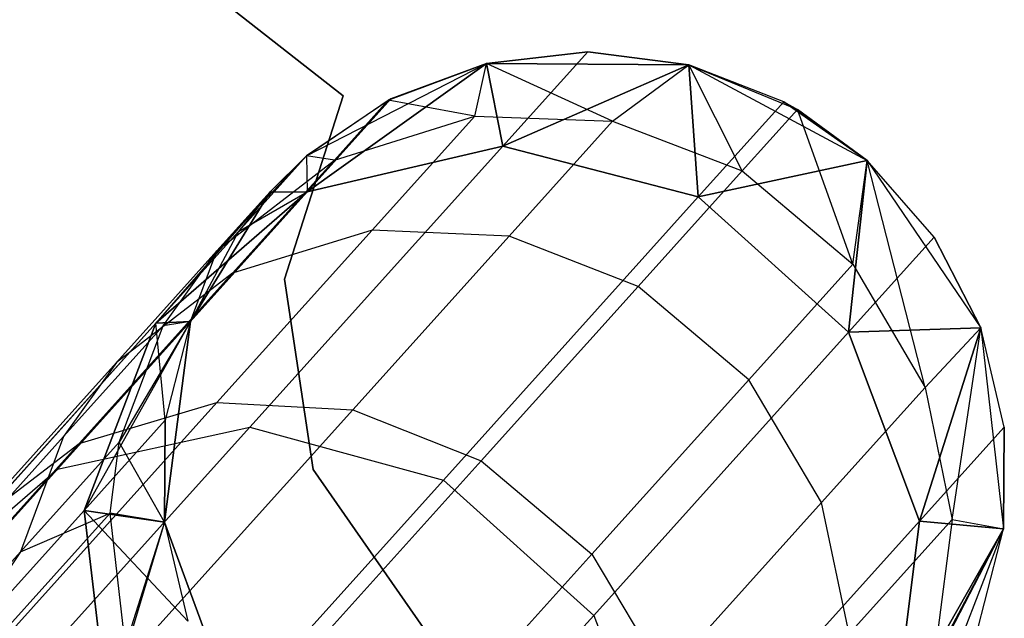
# Model space of a CAD drawing. Extents: x 0.3 to 7.1, y -3.38 to 3.38.
# Tile 392 of 394: x 5.77 to 6, y 2.42 to 2.56. Entities that reach past the tile are written whole.
import ezdxf

# ---------------------------------------------------------------- set-up
doc = ezdxf.new("R2010")
doc.units = 0
doc.header["$LTSCALE"] = 2.54
doc.layers.get('0').update_dxf_attribs({"linetype": 'CONTINUOUS'})

# ---------------------------------------------------------------- blocks, each defined once
blk = doc.blocks.new('SINGLES_B_BB_STL')
at = {"color": 0}
for p, q in [((5.84737, 2.54201, 1.7), (5.64998, 2.69667, 1.7)), ((5.64998, 2.69667, 1.9), (5.84737, 2.54201, 1.9)), ((5.64998, 2.69667, 1.9), (5.84737, 2.54201, 1.9)), ((5.84737, 2.54201, 1.7), (5.64998, 2.69667, 1.7)), ((5.90523, 2.55237, 16.96885), (5.88128, 2.54966, 39.09119)), ((5.90523, 2.55237, 16.96885), (5.88128, 2.54966, 39.09119)), ((5.90523, 2.55237, 16.96885), (5.88128, 2.54966, 16.96885)), ((5.90523, 2.55237, 16.96885), (5.88128, 2.54966, 16.96885)), ((5.90523, 2.55237, 11.29242), (5.88128, 2.54966, 11.29242)), ((5.88128, 2.54966, 1.7), (5.90523, 2.55237, 11.29242)), ((5.90523, 2.55237, 11.29242), (5.88128, 2.54966, 11.29242)), ((5.88128, 2.54966, 1.7), (5.90523, 2.55237, 11.29242)), ((5.90523, 2.55237, 16.96885), (5.88515, 2.53006, 16.54461)), ((5.90523, 2.55237, 16.96885), (5.88515, 2.53006, 16.54461)), ((5.88515, 2.53006, 11.71666), (5.90523, 2.55237, 11.29242)), ((5.88515, 2.53006, 11.71666), (5.90523, 2.55237, 11.29242)), ((5.92914, 2.54928, 16.96885), (5.90523, 2.55237, 16.96885)), ((5.92914, 2.54928, 16.96885), (5.90523, 2.55237, 16.96885)), ((5.92914, 2.54928, 11.29242), (5.90523, 2.55237, 11.29242)), ((5.90523, 2.55237, 11.29242), (5.92914, 2.54928, 1.7)), ((5.90523, 2.55237, 11.29242), (5.92914, 2.54928, 1.7)), ((5.92914, 2.54928, 11.29242), (5.90523, 2.55237, 11.29242)), ((5.83872, 2.52776, 1.7), (5.88128, 2.54966, 1.7)), ((5.83872, 2.52776, 1.7), (5.88128, 2.54966, 1.7)), ((5.88128, 2.54966, 16.96885), (5.83885, 2.51928, 16.55016)), ((5.88128, 2.54966, 16.96885), (5.83885, 2.51928, 16.55016)), ((5.83885, 2.51928, 11.71111), (5.88128, 2.54966, 11.29242)), ((5.83885, 2.51928, 11.71111), (5.88128, 2.54966, 11.29242)), ((5.88128, 2.54966, 16.96885), (5.85804, 2.54097, 39.09119)), ((5.85804, 2.54097, 39.09119), (5.88128, 2.54966, 39.09119)), ((5.88128, 2.54966, 16.96885), (5.85804, 2.54097, 39.09119)), ((5.85804, 2.54097, 39.09119), (5.88128, 2.54966, 39.09119)), ((5.88128, 2.54966, 16.96885), (5.85867, 2.5413, 16.96885)), ((5.88128, 2.54966, 16.96885), (5.85867, 2.5413, 16.96885)), ((5.88128, 2.54966, 11.29242), (5.85867, 2.5413, 11.29242)), ((5.85867, 2.5413, 11.29242), (5.88128, 2.54966, 1.7)), ((5.85867, 2.5413, 11.29242), (5.88128, 2.54966, 1.7)), ((5.88128, 2.54966, 11.29242), (5.85867, 2.5413, 11.29242)), ((5.87854, 2.5372, 39.4209), (5.88128, 2.54966, 39.09119)), ((5.87854, 2.5372, 39.4209), (5.88128, 2.54966, 39.09119)), ((5.88128, 2.54966, 1.7), (5.92914, 2.54928, 1.7)), ((5.88128, 2.54966, 39.09119), (5.88128, 2.54966, 16.96885)), ((5.92914, 2.54928, 16.96885), (5.88128, 2.54966, 39.09119)), ((5.88128, 2.54966, 39.09119), (5.92914, 2.54928, 39.09119)), ((5.92914, 2.54928, 16.96885), (5.88128, 2.54966, 39.09119)), ((5.88128, 2.54966, 39.09119), (5.88128, 2.54966, 16.96885)), ((5.88128, 2.54966, 16.96885), (5.88515, 2.53006, 16.54461)), ((5.88128, 2.54966, 16.96885), (5.88515, 2.53006, 16.54461)), ((5.88515, 2.53006, 11.71666), (5.88128, 2.54966, 11.29242)), ((5.88515, 2.53006, 11.71666), (5.88128, 2.54966, 11.29242)), ((5.88128, 2.54966, 1.7), (5.92914, 2.54928, 1.7)), ((5.88128, 2.54966, 11.29242), (5.88128, 2.54966, 1.7)), ((5.88128, 2.54966, 11.29242), (5.88128, 2.54966, 1.7)), ((5.91112, 2.53598, 39.42335), (5.88128, 2.54966, 39.09119)), ((5.91112, 2.53598, 39.42335), (5.88128, 2.54966, 39.09119)), ((5.88128, 2.54966, 39.09119), (5.92914, 2.54928, 39.09119)), ((5.92914, 2.54928, 16.96885), (5.88515, 2.53006, 16.54461)), ((5.92914, 2.54928, 16.96885), (5.88515, 2.53006, 16.54461)), ((5.88515, 2.53006, 11.71666), (5.92914, 2.54928, 11.29242)), ((5.88515, 2.53006, 11.71666), (5.92914, 2.54928, 11.29242)), ((5.91112, 2.53598, 39.42335), (5.92914, 2.54928, 39.09119)), ((5.91112, 2.53598, 39.42335), (5.92914, 2.54928, 39.09119)), ((5.92914, 2.54928, 1.7), (5.97134, 2.52669, 1.7)), ((5.95161, 2.54055, 16.96885), (5.92914, 2.54928, 39.09119)), ((5.92914, 2.54928, 39.09119), (5.95485, 2.53874, 39.09119)), ((5.95161, 2.54055, 16.96885), (5.92914, 2.54928, 39.09119)), ((5.95161, 2.54055, 16.96885), (5.92914, 2.54928, 16.96885)), ((5.92914, 2.54928, 16.96885), (5.92914, 2.54928, 39.09119)), ((5.92914, 2.54928, 16.96885), (5.92914, 2.54928, 39.09119)), ((5.92914, 2.54928, 16.96885), (5.93138, 2.51807, 16.54148)), ((5.95161, 2.54055, 16.96885), (5.92914, 2.54928, 16.96885)), ((5.92914, 2.54928, 16.96885), (5.93138, 2.51807, 16.54148)), ((5.93138, 2.51807, 11.71979), (5.92914, 2.54928, 11.29242)), ((5.93138, 2.51807, 11.71979), (5.92914, 2.54928, 11.29242)), ((5.95161, 2.54055, 11.29242), (5.92914, 2.54928, 11.29242)), ((5.92914, 2.54928, 11.29242), (5.92914, 2.54928, 1.7)), ((5.92914, 2.54928, 11.29242), (5.92914, 2.54928, 1.7)), ((5.92914, 2.54928, 11.29242), (5.97134, 2.52669, 1.7)), ((5.92914, 2.54928, 1.7), (5.97134, 2.52669, 1.7)), ((5.95161, 2.54055, 11.29242), (5.92914, 2.54928, 11.29242)), ((5.92914, 2.54928, 11.29242), (5.97134, 2.52669, 1.7)), ((5.94179, 2.52424, 39.42473), (5.92914, 2.54928, 39.09119)), ((5.94179, 2.52424, 39.42473), (5.92914, 2.54928, 39.09119)), ((5.92914, 2.54928, 39.09119), (5.95485, 2.53874, 39.09119)), ((5.83345, 2.49861, 1.9), (5.84737, 2.54201, 1.9)), ((5.84737, 2.54201, 1.7), (5.83345, 2.49861, 1.7)), ((5.84737, 2.54201, 1.7), (5.83345, 2.49861, 1.7)), ((5.83345, 2.49861, 1.9), (5.84737, 2.54201, 1.9)), ((5.84737, 2.54201, 1.9), (5.84737, 2.54201, 1.7)), ((5.84737, 2.54201, 1.9), (5.84737, 2.54201, 1.7)), ((5.85867, 2.5413, 16.96885), (5.83872, 2.52776, 39.09119)), ((5.85867, 2.5413, 16.96885), (5.83872, 2.52776, 39.09119)), ((5.85867, 2.5413, 16.96885), (5.83872, 2.52776, 16.96885)), ((5.85867, 2.5413, 16.96885), (5.83872, 2.52776, 16.96885)), ((5.85867, 2.5413, 11.29242), (5.83872, 2.52776, 11.29242)), ((5.85867, 2.5413, 11.29242), (5.83872, 2.52776, 11.29242)), ((5.85867, 2.5413, 11.29242), (5.83872, 2.52776, 1.7)), ((5.85867, 2.5413, 11.29242), (5.83872, 2.52776, 1.7)), ((5.83872, 2.52776, 39.09119), (5.85804, 2.54097, 39.09119)), ((5.83872, 2.52776, 39.09119), (5.85804, 2.54097, 39.09119)), ((5.85867, 2.5413, 16.96885), (5.83885, 2.51928, 16.55016)), ((5.85867, 2.5413, 16.96885), (5.83885, 2.51928, 16.55016)), ((5.83885, 2.51928, 11.71111), (5.85867, 2.5413, 11.29242)), ((5.83885, 2.51928, 11.71111), (5.85867, 2.5413, 11.29242)), ((5.84528, 2.52679, 39.41739), (5.85804, 2.54097, 39.09119)), ((5.84528, 2.52679, 39.41739), (5.85804, 2.54097, 39.09119)), ((5.85867, 2.5413, 16.96885), (5.85804, 2.54097, 39.09119)), ((5.85867, 2.5413, 16.96885), (5.85804, 2.54097, 39.09119)), ((5.87854, 2.5372, 39.4209), (5.85804, 2.54097, 39.09119)), ((5.87854, 2.5372, 39.4209), (5.85804, 2.54097, 39.09119)), ((5.95161, 2.54055, 16.96885), (5.93138, 2.51807, 16.54148)), ((5.95161, 2.54055, 16.96885), (5.93138, 2.51807, 16.54148)), ((5.93138, 2.51807, 11.71979), (5.95161, 2.54055, 11.29242)), ((5.93138, 2.51807, 11.71979), (5.95161, 2.54055, 11.29242)), ((5.97134, 2.52669, 16.96885), (5.95161, 2.54055, 16.96885)), ((5.95161, 2.54055, 16.96885), (5.95485, 2.53874, 39.09119)), ((5.95161, 2.54055, 16.96885), (5.95485, 2.53874, 39.09119)), ((5.97134, 2.52669, 16.96885), (5.95161, 2.54055, 16.96885)), ((5.97134, 2.52669, 11.29242), (5.95161, 2.54055, 11.29242)), ((5.95161, 2.54055, 11.29242), (5.97134, 2.52669, 1.7)), ((5.95161, 2.54055, 11.29242), (5.97134, 2.52669, 1.7)), ((5.97134, 2.52669, 11.29242), (5.95161, 2.54055, 11.29242)), ((5.84528, 2.52679, 39.41739), (5.87854, 2.5372, 39.4209)), ((5.84528, 2.52679, 39.41739), (5.87854, 2.5372, 39.4209)), ((5.85422, 2.51019, 39.64996), (5.87854, 2.5372, 39.4209)), ((5.85422, 2.51019, 39.64996), (5.87854, 2.5372, 39.4209)), ((5.87854, 2.5372, 39.4209), (5.91112, 2.53598, 39.42335)), ((5.87854, 2.5372, 39.4209), (5.91112, 2.53598, 39.42335)), ((5.94179, 2.52424, 39.42473), (5.95485, 2.53874, 39.09119)), ((5.94179, 2.52424, 39.42473), (5.95485, 2.53874, 39.09119)), ((5.97134, 2.52669, 16.96885), (5.95485, 2.53874, 39.09119)), ((5.95485, 2.53874, 39.09119), (5.97134, 2.52669, 39.09119)), ((5.97134, 2.52669, 16.96885), (5.95485, 2.53874, 39.09119)), ((5.96796, 2.50217, 39.42486), (5.95485, 2.53874, 39.09119)), ((5.96796, 2.50217, 39.42486), (5.95485, 2.53874, 39.09119)), ((5.95485, 2.53874, 39.09119), (5.97134, 2.52669, 39.09119)), ((5.88662, 2.50877, 39.65411), (5.91112, 2.53598, 39.42335)), ((5.88662, 2.50877, 39.65411), (5.91112, 2.53598, 39.42335)), ((5.91112, 2.53598, 39.42335), (5.94179, 2.52424, 39.42473)), ((5.91112, 2.53598, 39.42335), (5.94179, 2.52424, 39.42473)), ((5.88515, 2.53006, 16.54461), (5.82528, 2.46358, 16.12883)), ((5.88515, 2.53006, 16.54461), (5.82528, 2.46358, 16.12883)), ((5.82528, 2.46358, 12.13244), (5.88515, 2.53006, 11.71666)), ((5.82528, 2.46358, 12.13244), (5.88515, 2.53006, 11.71666)), ((5.88515, 2.53006, 16.54461), (5.83885, 2.51928, 16.55016)), ((5.88515, 2.53006, 16.54461), (5.83885, 2.51928, 16.55016)), ((5.83885, 2.51928, 11.71111), (5.88515, 2.53006, 11.71666)), ((5.83885, 2.51928, 11.71111), (5.88515, 2.53006, 11.71666)), ((5.93138, 2.51807, 16.54148), (5.88515, 2.53006, 16.54461)), ((5.93138, 2.51807, 16.54148), (5.88515, 2.53006, 16.54461)), ((5.88515, 2.53006, 11.71666), (5.93138, 2.51807, 11.71979)), ((5.88515, 2.53006, 11.71666), (5.93138, 2.51807, 11.71979)), ((5.81751, 2.50529, 39.41335), (5.83872, 2.52776, 39.09119)), ((5.81751, 2.50529, 39.41335), (5.83872, 2.52776, 39.09119)), ((5.83872, 2.52776, 1.7), (5.82259, 2.50985, 11.29242)), ((5.83872, 2.52776, 1.7), (5.82259, 2.50985, 11.29242)), ((5.83011, 2.51929, 1.7), (5.83872, 2.52776, 1.7)), ((5.83872, 2.52776, 16.96885), (5.83011, 2.51929, 16.96885)), ((5.83011, 2.51929, 39.09119), (5.83872, 2.52776, 39.09119)), ((5.83872, 2.52776, 16.96885), (5.83011, 2.51929, 16.96885)), ((5.83872, 2.52776, 11.29242), (5.83011, 2.51929, 11.29242)), ((5.83872, 2.52776, 11.29242), (5.83011, 2.51929, 11.29242)), ((5.83872, 2.52776, 1.7), (5.83011, 2.51929, 11.29242)), ((5.83872, 2.52776, 1.7), (5.83011, 2.51929, 11.29242)), ((5.83011, 2.51929, 1.7), (5.83872, 2.52776, 1.7)), ((5.83011, 2.51929, 39.09119), (5.83872, 2.52776, 39.09119)), ((5.83872, 2.52776, 16.96885), (5.83872, 2.52776, 39.09119)), ((5.83872, 2.52776, 16.96885), (5.83872, 2.52776, 39.09119)), ((5.83872, 2.52776, 16.96885), (5.83885, 2.51928, 16.55016)), ((5.83872, 2.52776, 16.96885), (5.83885, 2.51928, 16.55016)), ((5.83872, 2.52776, 11.29242), (5.83885, 2.51928, 11.71111)), ((5.83872, 2.52776, 11.29242), (5.83885, 2.51928, 11.71111)), ((5.83872, 2.52776, 11.29242), (5.83872, 2.52776, 1.7)), ((5.83872, 2.52776, 11.29242), (5.83872, 2.52776, 1.7)), ((5.84528, 2.52679, 39.41739), (5.83872, 2.52776, 39.09119)), ((5.84528, 2.52679, 39.41739), (5.83872, 2.52776, 39.09119)), ((5.81751, 2.50529, 39.41335), (5.84528, 2.52679, 39.41739)), ((5.81751, 2.50529, 39.41335), (5.84528, 2.52679, 39.41739)), ((5.82121, 2.50006, 39.64402), (5.84528, 2.52679, 39.41739)), ((5.82121, 2.50006, 39.64402), (5.84528, 2.52679, 39.41739)), ((5.97134, 2.52669, 16.96885), (5.93138, 2.51807, 16.54148)), ((5.97134, 2.52669, 16.96885), (5.93138, 2.51807, 16.54148)), ((5.93138, 2.51807, 11.71979), (5.97134, 2.52669, 11.29242)), ((5.93138, 2.51807, 11.71979), (5.97134, 2.52669, 11.29242)), ((5.97134, 2.52669, 16.96885), (5.96695, 2.48604, 16.54148)), ((5.97134, 2.52669, 16.96885), (5.96695, 2.48604, 16.54148)), ((5.96695, 2.48604, 11.71979), (5.97134, 2.52669, 11.29242)), ((5.96695, 2.48604, 11.71979), (5.97134, 2.52669, 11.29242)), ((5.96796, 2.50217, 39.42486), (5.97134, 2.52669, 39.09119)), ((5.96796, 2.50217, 39.42486), (5.97134, 2.52669, 39.09119)), ((5.97134, 2.52669, 1.7), (5.99821, 2.48708, 1.7)), ((5.98718, 2.50852, 16.96885), (5.97134, 2.52669, 39.09119)), ((5.97134, 2.52669, 39.09119), (5.99821, 2.48708, 39.09119)), ((5.98718, 2.50852, 16.96885), (5.97134, 2.52669, 39.09119)), ((5.98718, 2.50852, 16.96885), (5.97134, 2.52669, 16.96885)), ((5.97134, 2.52669, 16.96885), (5.97134, 2.52669, 39.09119)), ((5.97134, 2.52669, 16.96885), (5.97134, 2.52669, 39.09119)), ((5.98718, 2.50852, 16.96885), (5.97134, 2.52669, 16.96885)), ((5.98718, 2.50852, 11.29242), (5.97134, 2.52669, 11.29242)), ((5.97134, 2.52669, 11.29242), (5.97134, 2.52669, 1.7)), ((5.97134, 2.52669, 11.29242), (5.97134, 2.52669, 1.7)), ((5.97134, 2.52669, 11.29242), (5.99821, 2.48708, 1.7)), ((5.97134, 2.52669, 1.7), (5.99821, 2.48708, 1.7)), ((5.97134, 2.52669, 11.29242), (5.99821, 2.48708, 1.7)), ((5.98718, 2.50852, 11.29242), (5.97134, 2.52669, 11.29242)), ((5.98507, 2.47299, 39.42366), (5.97134, 2.52669, 39.09119)), ((5.98507, 2.47299, 39.42366), (5.97134, 2.52669, 39.09119)), ((5.97134, 2.52669, 39.09119), (5.99821, 2.48708, 39.09119)), ((5.91719, 2.49691, 39.65645), (5.94179, 2.52424, 39.42473)), ((5.91719, 2.49691, 39.65645), (5.94179, 2.52424, 39.42473)), ((5.94179, 2.52424, 39.42473), (5.96796, 2.50217, 39.42486)), ((5.94179, 2.52424, 39.42473), (5.96796, 2.50217, 39.42486)), ((5.83885, 2.51928, 16.55016), (5.77976, 2.45366, 16.13981)), ((5.83885, 2.51928, 16.55016), (5.77976, 2.45366, 16.13981)), ((5.77976, 2.45366, 12.12146), (5.83885, 2.51928, 11.71111)), ((5.77976, 2.45366, 12.12146), (5.83885, 2.51928, 11.71111)), ((5.83011, 2.51929, 11.29242), (5.80308, 2.48818, 11.70442)), ((5.83011, 2.51929, 11.29242), (5.80308, 2.48818, 11.70442)), ((5.83885, 2.51928, 16.55016), (5.80308, 2.48818, 16.55685)), ((5.83885, 2.51928, 16.55016), (5.80308, 2.48818, 16.55685)), ((5.80308, 2.48818, 11.70442), (5.83885, 2.51928, 11.71111)), ((5.80308, 2.48818, 11.70442), (5.83885, 2.51928, 11.71111)), ((5.81122, 2.48859, 1.7), (5.83011, 2.51929, 1.7)), ((5.83011, 2.51929, 16.96885), (5.81122, 2.48859, 39.09119)), ((5.81122, 2.48859, 39.09119), (5.83011, 2.51929, 39.09119)), ((5.83011, 2.51929, 16.96885), (5.81122, 2.48859, 39.09119)), ((5.83011, 2.51929, 1.7), (5.81122, 2.48859, 11.29242)), ((5.83011, 2.51929, 1.7), (5.81122, 2.48859, 11.29242)), ((5.81122, 2.48859, 1.7), (5.83011, 2.51929, 1.7)), ((5.81122, 2.48859, 39.09119), (5.83011, 2.51929, 39.09119)), ((5.81751, 2.50529, 39.41335), (5.83011, 2.51929, 39.09119)), ((5.81751, 2.50529, 39.41335), (5.83011, 2.51929, 39.09119)), ((5.83011, 2.51929, 16.96885), (5.82259, 2.50985, 16.96885)), ((5.83011, 2.51929, 16.96885), (5.82259, 2.50985, 16.96885)), ((5.83011, 2.51929, 11.29242), (5.82259, 2.50985, 11.29242)), ((5.83011, 2.51929, 11.29242), (5.82259, 2.50985, 11.29242)), ((5.83011, 2.51929, 1.7), (5.82259, 2.50985, 11.29242)), ((5.83011, 2.51929, 1.7), (5.82259, 2.50985, 11.29242)), ((5.82259, 2.50985, 16.96885), (5.83885, 2.51928, 16.55016)), ((5.82259, 2.50985, 16.96885), (5.83885, 2.51928, 16.55016)), ((5.83011, 2.51929, 16.96885), (5.83011, 2.51929, 39.09119)), ((5.83011, 2.51929, 16.96885), (5.83011, 2.51929, 39.09119)), ((5.83011, 2.51929, 16.96885), (5.83885, 2.51928, 16.55016)), ((5.83011, 2.51929, 16.96885), (5.83885, 2.51928, 16.55016)), ((5.83011, 2.51929, 11.29242), (5.83885, 2.51928, 11.71111)), ((5.83011, 2.51929, 11.29242), (5.83885, 2.51928, 11.71111)), ((5.93138, 2.51807, 16.54148), (5.87107, 2.45109, 16.12262)), ((5.93138, 2.51807, 16.54148), (5.87107, 2.45109, 16.12262)), ((5.87107, 2.45109, 12.13865), (5.93138, 2.51807, 11.71979)), ((5.87107, 2.45109, 12.13865), (5.93138, 2.51807, 11.71979)), ((5.96695, 2.48604, 16.54148), (5.93138, 2.51807, 16.54148)), ((5.96695, 2.48604, 16.54148), (5.93138, 2.51807, 16.54148)), ((5.93138, 2.51807, 11.71979), (5.96695, 2.48604, 11.71979)), ((5.93138, 2.51807, 11.71979), (5.96695, 2.48604, 11.71979)), ((5.82259, 2.50985, 16.96885), (5.80308, 2.48818, 16.55685)), ((5.82259, 2.50985, 16.96885), (5.80308, 2.48818, 16.55685)), ((5.82259, 2.50985, 11.29242), (5.80308, 2.48818, 11.70442)), ((5.82259, 2.50985, 11.29242), (5.80308, 2.48818, 11.70442)), ((5.82259, 2.50985, 16.96885), (5.81122, 2.48859, 39.09119)), ((5.82259, 2.50985, 16.96885), (5.81122, 2.48859, 39.09119)), ((5.82259, 2.50985, 16.96885), (5.81122, 2.48859, 16.96885)), ((5.82259, 2.50985, 16.96885), (5.81122, 2.48859, 16.96885)), ((5.82259, 2.50985, 11.29242), (5.81122, 2.48859, 11.29242)), ((5.82259, 2.50985, 11.29242), (5.81122, 2.48859, 11.29242)), ((5.85422, 2.51019, 39.64996), (5.81749, 2.46939, 39.8753)), ((5.85422, 2.51019, 39.64996), (5.81749, 2.46939, 39.8753)), ((5.85422, 2.51019, 39.64996), (5.82121, 2.50006, 39.64402)), ((5.85422, 2.51019, 39.64996), (5.82121, 2.50006, 39.64402)), ((5.88662, 2.50877, 39.65411), (5.85422, 2.51019, 39.64996)), ((5.88662, 2.50877, 39.65411), (5.85422, 2.51019, 39.64996)), ((5.88662, 2.50877, 39.65411), (5.84962, 2.46767, 39.88112)), ((5.88662, 2.50877, 39.65411), (5.84962, 2.46767, 39.88112)), ((5.91719, 2.49691, 39.65645), (5.88662, 2.50877, 39.65411)), ((5.91719, 2.49691, 39.65645), (5.88662, 2.50877, 39.65411)), ((5.98718, 2.50852, 16.96885), (5.96695, 2.48604, 16.54148)), ((5.98718, 2.50852, 16.96885), (5.96695, 2.48604, 16.54148)), ((5.96695, 2.48604, 11.71979), (5.98718, 2.50852, 11.29242)), ((5.96695, 2.48604, 11.71979), (5.98718, 2.50852, 11.29242)), ((5.99821, 2.48708, 16.96885), (5.98718, 2.50852, 16.96885)), ((5.98718, 2.50852, 16.96885), (5.99821, 2.48708, 39.09119)), ((5.98718, 2.50852, 16.96885), (5.99821, 2.48708, 39.09119)), ((5.99821, 2.48708, 16.96885), (5.98718, 2.50852, 16.96885)), ((5.99821, 2.48708, 11.29242), (5.98718, 2.50852, 11.29242)), ((5.98718, 2.50852, 11.29242), (5.99821, 2.48708, 1.7)), ((5.98718, 2.50852, 11.29242), (5.99821, 2.48708, 1.7)), ((5.99821, 2.48708, 11.29242), (5.98718, 2.50852, 11.29242)), ((5.79374, 2.47889, 39.63716), (5.81751, 2.50529, 39.41335)), ((5.79374, 2.47889, 39.63716), (5.81751, 2.50529, 39.41335)), ((5.80479, 2.48755, 39.41081), (5.81751, 2.50529, 39.41335)), ((5.80479, 2.48755, 39.41081), (5.81751, 2.50529, 39.41335)), ((5.81122, 2.48859, 39.09119), (5.81751, 2.50529, 39.41335)), ((5.81122, 2.48859, 39.09119), (5.81751, 2.50529, 39.41335)), ((5.94335, 2.47483, 39.65667), (5.96796, 2.50217, 39.42486)), ((5.94335, 2.47483, 39.65667), (5.96796, 2.50217, 39.42486)), ((5.96796, 2.50217, 39.42486), (5.98507, 2.47299, 39.42366)), ((5.96796, 2.50217, 39.42486), (5.98507, 2.47299, 39.42366)), ((5.82121, 2.50006, 39.64402), (5.78487, 2.4597, 39.86695)), ((5.82121, 2.50006, 39.64402), (5.78487, 2.4597, 39.86695)), ((5.82121, 2.50006, 39.64402), (5.79374, 2.47889, 39.63716)), ((5.82121, 2.50006, 39.64402), (5.79374, 2.47889, 39.63716)), ((5.84024, 2.45355, 1.9), (5.83345, 2.49861, 1.9)), ((5.83345, 2.49861, 1.7), (5.84024, 2.45355, 1.7)), ((5.83345, 2.49861, 1.7), (5.84024, 2.45355, 1.7)), ((5.83345, 2.49861, 1.7), (5.83345, 2.49861, 1.9)), ((5.84024, 2.45355, 1.9), (5.83345, 2.49861, 1.9)), ((5.83345, 2.49861, 1.7), (5.83345, 2.49861, 1.9)), ((5.91719, 2.49691, 39.65645), (5.88003, 2.45565, 39.8844)), ((5.91719, 2.49691, 39.65645), (5.88003, 2.45565, 39.8844)), ((5.94335, 2.47483, 39.65667), (5.91719, 2.49691, 39.65645)), ((5.94335, 2.47483, 39.65667), (5.91719, 2.49691, 39.65645)), ((5.80308, 2.48818, 16.55685), (5.74494, 2.42361, 16.15306)), ((5.80308, 2.48818, 16.55685), (5.74494, 2.42361, 16.15306)), ((5.74494, 2.42361, 12.10821), (5.80308, 2.48818, 11.70442)), ((5.74494, 2.42361, 12.10821), (5.80308, 2.48818, 11.70442)), ((5.81122, 2.48859, 11.29242), (5.78605, 2.4439, 11.69812)), ((5.81122, 2.48859, 11.29242), (5.78605, 2.4439, 11.69812)), ((5.80308, 2.48818, 16.55685), (5.78605, 2.4439, 16.56315)), ((5.80308, 2.48818, 16.55685), (5.78605, 2.4439, 16.56315)), ((5.78605, 2.4439, 11.69812), (5.80308, 2.48818, 11.70442)), ((5.78605, 2.4439, 11.69812), (5.80308, 2.48818, 11.70442)), ((5.81122, 2.48859, 39.09119), (5.79437, 2.46005, 39.4076)), ((5.81122, 2.48859, 39.09119), (5.79437, 2.46005, 39.4076)), ((5.81122, 2.48859, 16.96885), (5.80308, 2.48818, 16.55685)), ((5.81122, 2.48859, 16.96885), (5.80308, 2.48818, 16.55685)), ((5.80308, 2.48818, 11.70442), (5.81122, 2.48859, 11.29242)), ((5.80308, 2.48818, 11.70442), (5.81122, 2.48859, 11.29242)), ((5.80526, 2.46523, 16.96885), (5.80308, 2.48818, 16.55685)), ((5.80526, 2.46523, 16.96885), (5.80308, 2.48818, 16.55685)), ((5.81122, 2.48859, 39.09119), (5.80479, 2.48755, 39.41081)), ((5.81122, 2.48859, 39.09119), (5.80479, 2.48755, 39.41081)), ((5.80506, 2.44112, 1.7), (5.81122, 2.48859, 1.7)), ((5.81122, 2.48859, 16.96885), (5.80506, 2.44112, 39.09119)), ((5.80506, 2.44112, 39.09119), (5.81122, 2.48859, 39.09119)), ((5.81122, 2.48859, 16.96885), (5.80506, 2.44112, 39.09119)), ((5.80506, 2.44112, 1.7), (5.81122, 2.48859, 1.7)), ((5.80506, 2.44112, 39.09119), (5.81122, 2.48859, 39.09119)), ((5.81122, 2.48859, 16.96885), (5.80526, 2.46523, 16.96885)), ((5.81122, 2.48859, 16.96885), (5.80526, 2.46523, 16.96885)), ((5.81122, 2.48859, 11.29242), (5.80526, 2.46523, 11.29242)), ((5.81122, 2.48859, 1.7), (5.80526, 2.46523, 11.29242)), ((5.81122, 2.48859, 11.29242), (5.80526, 2.46523, 11.29242)), ((5.81122, 2.48859, 1.7), (5.80526, 2.46523, 11.29242)), ((5.81122, 2.48859, 16.96885), (5.81122, 2.48859, 39.09119)), ((5.81122, 2.48859, 16.96885), (5.81122, 2.48859, 39.09119)), ((5.81122, 2.48859, 1.7), (5.81122, 2.48859, 11.29242)), ((5.81122, 2.48859, 1.7), (5.81122, 2.48859, 11.29242)), ((5.78121, 2.46137, 39.63286), (5.80479, 2.48755, 39.41081)), ((5.78121, 2.46137, 39.63286), (5.80479, 2.48755, 39.41081)), ((5.79437, 2.46005, 39.4076), (5.80479, 2.48755, 39.41081)), ((5.79437, 2.46005, 39.4076), (5.80479, 2.48755, 39.41081)), ((5.96695, 2.48604, 16.54148), (5.90664, 2.41907, 16.12262)), ((5.96695, 2.48604, 16.54148), (5.90664, 2.41907, 16.12262)), ((5.90664, 2.41907, 12.13865), (5.96695, 2.48604, 11.71979)), ((5.90664, 2.41907, 12.13865), (5.96695, 2.48604, 11.71979)), ((5.99821, 2.48708, 16.96885), (5.96695, 2.48604, 16.54148)), ((5.99821, 2.48708, 16.96885), (5.96695, 2.48604, 16.54148)), ((5.96695, 2.48604, 11.71979), (5.99821, 2.48708, 11.29242)), ((5.96695, 2.48604, 11.71979), (5.99821, 2.48708, 11.29242)), ((5.98371, 2.44132, 16.54461), (5.96695, 2.48604, 16.54148)), ((5.98371, 2.44132, 16.54461), (5.96695, 2.48604, 16.54148)), ((5.96695, 2.48604, 11.71979), (5.98371, 2.44132, 11.71666)), ((5.96695, 2.48604, 11.71979), (5.98371, 2.44132, 11.71666)), ((5.99821, 2.48708, 16.96885), (5.98371, 2.44132, 16.54461)), ((5.99821, 2.48708, 16.96885), (5.98371, 2.44132, 16.54461)), ((5.98371, 2.44132, 11.71666), (5.99821, 2.48708, 11.29242)), ((5.98371, 2.44132, 11.71666), (5.99821, 2.48708, 11.29242)), ((5.98507, 2.47299, 39.42366), (5.99821, 2.48708, 39.09119)), ((5.98507, 2.47299, 39.42366), (5.99821, 2.48708, 39.09119)), ((5.99144, 2.44173, 39.42144), (5.99821, 2.48708, 39.09119)), ((5.99144, 2.44173, 39.42144), (5.99821, 2.48708, 39.09119)), ((5.99821, 2.48708, 1.7), (6.0036, 2.43953, 1.7)), ((6.00379, 2.46363, 16.96885), (5.99821, 2.48708, 39.09119)), ((5.99821, 2.48708, 39.09119), (6.0036, 2.43953, 39.09119)), ((6.00379, 2.46363, 16.96885), (5.99821, 2.48708, 16.96885)), ((5.99821, 2.48708, 16.96885), (5.99821, 2.48708, 39.09119)), ((6.00379, 2.46363, 16.96885), (5.99821, 2.48708, 39.09119)), ((5.99821, 2.48708, 16.96885), (5.99821, 2.48708, 39.09119)), ((6.00379, 2.46363, 16.96885), (5.99821, 2.48708, 16.96885)), ((6.00379, 2.46363, 11.29242), (5.99821, 2.48708, 11.29242)), ((5.99821, 2.48708, 1.7), (6.0036, 2.43953, 1.7)), ((5.99821, 2.48708, 1.7), (5.99821, 2.48708, 11.29242)), ((5.99821, 2.48708, 11.29242), (6.0036, 2.43953, 1.7)), ((6.00379, 2.46363, 11.29242), (5.99821, 2.48708, 11.29242)), ((5.99821, 2.48708, 11.29242), (6.0036, 2.43953, 1.7)), ((5.99821, 2.48708, 1.7), (5.99821, 2.48708, 11.29242)), ((5.99821, 2.48708, 39.09119), (6.0036, 2.43953, 39.09119)), ((5.79374, 2.47889, 39.63716), (5.75785, 2.43903, 39.85733)), ((5.79374, 2.47889, 39.63716), (5.75785, 2.43903, 39.85733)), ((5.79374, 2.47889, 39.63716), (5.78121, 2.46137, 39.63286)), ((5.79374, 2.47889, 39.63716), (5.78121, 2.46137, 39.63286)), ((5.94335, 2.47483, 39.65667), (5.90618, 2.43354, 39.8847)), ((5.94335, 2.47483, 39.65667), (5.90618, 2.43354, 39.8847)), ((5.96054, 2.44575, 39.65464), (5.94335, 2.47483, 39.65667)), ((5.96054, 2.44575, 39.65464), (5.94335, 2.47483, 39.65667)), ((5.96054, 2.44575, 39.65464), (5.98507, 2.47299, 39.42366)), ((5.96054, 2.44575, 39.65464), (5.98507, 2.47299, 39.42366)), ((5.98507, 2.47299, 39.42366), (5.99144, 2.44173, 39.42144)), ((5.98507, 2.47299, 39.42366), (5.99144, 2.44173, 39.42144)), ((5.76846, 2.41494, 40.09562), (5.81749, 2.46939, 39.8753)), ((5.76846, 2.41494, 40.09562), (5.81749, 2.46939, 39.8753)), ((5.78487, 2.4597, 39.86695), (5.81749, 2.46939, 39.8753)), ((5.78487, 2.4597, 39.86695), (5.81749, 2.46939, 39.8753)), ((5.80022, 2.41281, 40.10307), (5.84962, 2.46767, 39.88112)), ((5.80022, 2.41281, 40.10307), (5.84962, 2.46767, 39.88112)), ((5.81749, 2.46939, 39.8753), (5.84962, 2.46767, 39.88112)), ((5.81749, 2.46939, 39.8753), (5.84962, 2.46767, 39.88112)), ((5.84962, 2.46767, 39.88112), (5.88003, 2.45565, 39.8844)), ((5.84962, 2.46767, 39.88112), (5.88003, 2.45565, 39.8844)), ((5.80526, 2.46523, 16.96885), (5.78605, 2.4439, 16.56315)), ((5.80526, 2.46523, 16.96885), (5.78605, 2.4439, 16.56315)), ((5.80526, 2.46523, 11.29242), (5.78605, 2.4439, 11.69812)), ((5.80526, 2.46523, 11.29242), (5.78605, 2.4439, 11.69812)), ((5.80526, 2.46523, 16.96885), (5.80506, 2.44112, 39.09119)), ((5.80526, 2.46523, 16.96885), (5.80506, 2.44112, 39.09119)), ((5.80526, 2.46523, 16.96885), (5.80506, 2.44112, 16.96885)), ((5.80526, 2.46523, 16.96885), (5.80506, 2.44112, 16.96885)), ((5.80526, 2.46523, 11.29242), (5.80506, 2.44112, 11.29242)), ((5.80506, 2.44112, 1.7), (5.80526, 2.46523, 11.29242)), ((5.80506, 2.44112, 1.7), (5.80526, 2.46523, 11.29242)), ((5.80526, 2.46523, 11.29242), (5.80506, 2.44112, 11.29242)), ((5.82528, 2.46358, 16.12883), (5.72683, 2.35424, 15.72978)), ((5.82528, 2.46358, 16.12883), (5.72683, 2.35424, 15.72978)), ((5.72683, 2.35424, 12.53148), (5.82528, 2.46358, 12.13244)), ((5.72683, 2.35424, 12.53148), (5.82528, 2.46358, 12.13244)), ((5.77976, 2.45366, 16.13981), (5.82528, 2.46358, 16.12883)), ((5.77976, 2.45366, 16.13981), (5.82528, 2.46358, 16.12883)), ((5.77976, 2.45366, 12.12146), (5.82528, 2.46358, 12.13244)), ((5.77976, 2.45366, 12.12146), (5.82528, 2.46358, 12.13244)), ((5.82528, 2.46358, 16.12883), (5.87107, 2.45109, 16.12262)), ((5.82528, 2.46358, 16.12883), (5.87107, 2.45109, 16.12262)), ((5.82528, 2.46358, 12.13244), (5.87107, 2.45109, 12.13865)), ((5.82528, 2.46358, 12.13244), (5.87107, 2.45109, 12.13865)), ((6.00379, 2.46363, 16.96885), (5.98371, 2.44132, 16.54461)), ((6.00379, 2.46363, 16.96885), (5.98371, 2.44132, 16.54461)), ((5.98371, 2.44132, 11.71666), (6.00379, 2.46363, 11.29242)), ((5.98371, 2.44132, 11.71666), (6.00379, 2.46363, 11.29242)), ((6.0036, 2.43953, 16.96885), (6.00379, 2.46363, 16.96885)), ((6.00379, 2.46363, 16.96885), (6.0036, 2.43953, 39.09119)), ((6.00379, 2.46363, 16.96885), (6.0036, 2.43953, 39.09119)), ((6.0036, 2.43953, 16.96885), (6.00379, 2.46363, 16.96885)), ((6.0036, 2.43953, 11.29242), (6.00379, 2.46363, 11.29242)), ((6.00379, 2.46363, 11.29242), (6.0036, 2.43953, 1.7)), ((6.00379, 2.46363, 11.29242), (6.0036, 2.43953, 1.7)), ((6.0036, 2.43953, 11.29242), (6.00379, 2.46363, 11.29242)), ((5.78121, 2.46137, 39.63286), (5.7456, 2.42182, 39.85129)), ((5.78121, 2.46137, 39.63286), (5.7456, 2.42182, 39.85129)), ((5.78121, 2.46137, 39.63286), (5.77103, 2.43413, 39.62742)), ((5.78121, 2.46137, 39.63286), (5.77103, 2.43413, 39.62742)), ((5.73636, 2.40583, 40.08492), (5.78487, 2.4597, 39.86695)), ((5.73636, 2.40583, 40.08492), (5.78487, 2.4597, 39.86695)), ((5.75785, 2.43903, 39.85733), (5.78487, 2.4597, 39.86695)), ((5.75785, 2.43903, 39.85733), (5.78487, 2.4597, 39.86695)), ((5.77103, 2.43413, 39.62742), (5.79437, 2.46005, 39.4076)), ((5.77103, 2.43413, 39.62742), (5.79437, 2.46005, 39.4076)), ((5.79221, 2.44324, 39.40597), (5.79437, 2.46005, 39.4076)), ((5.79221, 2.44324, 39.40597), (5.79437, 2.46005, 39.4076)), ((5.80506, 2.44112, 39.09119), (5.79437, 2.46005, 39.4076)), ((5.80506, 2.44112, 39.09119), (5.79437, 2.46005, 39.4076)), ((5.83043, 2.40056, 40.10727), (5.88003, 2.45565, 39.8844)), ((5.83043, 2.40056, 40.10727), (5.88003, 2.45565, 39.8844)), ((5.88003, 2.45565, 39.8844), (5.90618, 2.43354, 39.8847)), ((5.88003, 2.45565, 39.8844), (5.90618, 2.43354, 39.8847)), ((5.77976, 2.45366, 16.13981), (5.6826, 2.34575, 15.74599)), ((5.77976, 2.45366, 16.13981), (5.6826, 2.34575, 15.74599)), ((5.6826, 2.34575, 12.51528), (5.77976, 2.45366, 12.12146)), ((5.6826, 2.34575, 12.51528), (5.77976, 2.45366, 12.12146)), ((5.74494, 2.42361, 16.15306), (5.77976, 2.45366, 16.13981)), ((5.74494, 2.42361, 16.15306), (5.77976, 2.45366, 16.13981)), ((5.74494, 2.42361, 12.10821), (5.77976, 2.45366, 12.12146)), ((5.74494, 2.42361, 12.10821), (5.77976, 2.45366, 12.12146)), ((5.86631, 2.41618, 1.9), (5.84024, 2.45355, 1.9)), ((5.84024, 2.45355, 1.7), (5.86631, 2.41618, 1.7)), ((5.84024, 2.45355, 1.7), (5.86631, 2.41618, 1.7)), ((5.84024, 2.45355, 1.7), (5.84024, 2.45355, 1.9)), ((5.86631, 2.41618, 1.9), (5.84024, 2.45355, 1.9)), ((5.84024, 2.45355, 1.7), (5.84024, 2.45355, 1.9)), ((5.87107, 2.45109, 16.12262), (5.77189, 2.34095, 15.72064)), ((5.87107, 2.45109, 16.12262), (5.77189, 2.34095, 15.72064)), ((5.77189, 2.34095, 12.54063), (5.87107, 2.45109, 12.13865)), ((5.77189, 2.34095, 12.54063), (5.87107, 2.45109, 12.13865)), ((5.87107, 2.45109, 16.12262), (5.90664, 2.41907, 16.12262)), ((5.87107, 2.45109, 16.12262), (5.90664, 2.41907, 16.12262)), ((5.87107, 2.45109, 12.13865), (5.90664, 2.41907, 12.13865)), ((5.87107, 2.45109, 12.13865), (5.90664, 2.41907, 12.13865)), ((5.78605, 2.4439, 16.56315), (5.7288, 2.38031, 16.16554)), ((5.78605, 2.4439, 16.56315), (5.7288, 2.38031, 16.16554)), ((5.7288, 2.38031, 12.09573), (5.78605, 2.4439, 11.69812)), ((5.7288, 2.38031, 12.09573), (5.78605, 2.4439, 11.69812)), ((5.81064, 2.41767, 16.96885), (5.78605, 2.4439, 16.56315)), ((5.78605, 2.4439, 16.56315), (5.79165, 2.39657, 16.56762)), ((5.80506, 2.44112, 16.96885), (5.78605, 2.4439, 16.56315)), ((5.81064, 2.41767, 16.96885), (5.78605, 2.4439, 16.56315)), ((5.80506, 2.44112, 16.96885), (5.78605, 2.4439, 16.56315)), ((5.78605, 2.4439, 16.56315), (5.79165, 2.39657, 16.56762)), ((5.78605, 2.4439, 11.69812), (5.80506, 2.44112, 11.29242)), ((5.79165, 2.39657, 11.69365), (5.78605, 2.4439, 11.69812)), ((5.78605, 2.4439, 11.69812), (5.80506, 2.44112, 11.29242)), ((5.79165, 2.39657, 11.69365), (5.78605, 2.4439, 11.69812)), ((5.96054, 2.44575, 39.65464), (5.9235, 2.40462, 39.88186)), ((5.96054, 2.44575, 39.65464), (5.9235, 2.40462, 39.88186)), ((5.96707, 2.41468, 39.65088), (5.96054, 2.44575, 39.65464)), ((5.96707, 2.41468, 39.65088), (5.96054, 2.44575, 39.65464)), ((5.73392, 2.37851, 39.83979), (5.79221, 2.44324, 39.40597)), ((5.73392, 2.37851, 39.83979), (5.79221, 2.44324, 39.40597)), ((5.77103, 2.43413, 39.62742), (5.79221, 2.44324, 39.40597)), ((5.77103, 2.43413, 39.62742), (5.79221, 2.44324, 39.40597)), ((5.80506, 2.44112, 39.09119), (5.79221, 2.44324, 39.40597)), ((5.80506, 2.44112, 39.09119), (5.79221, 2.44324, 39.40597)), ((5.79585, 2.41203, 39.40354), (5.79221, 2.44324, 39.40597)), ((5.79585, 2.41203, 39.40354), (5.79221, 2.44324, 39.40597)), ((5.96707, 2.41468, 39.65088), (5.99144, 2.44173, 39.42144)), ((5.96707, 2.41468, 39.65088), (5.99144, 2.44173, 39.42144)), ((5.99144, 2.44173, 39.42144), (5.98719, 2.40869, 39.41823)), ((5.99144, 2.44173, 39.42144), (5.98719, 2.40869, 39.41823)), ((5.99144, 2.44173, 39.42144), (6.0036, 2.43953, 39.09119)), ((5.99144, 2.44173, 39.42144), (6.0036, 2.43953, 39.09119)), ((5.80506, 2.44112, 11.29242), (5.79165, 2.39657, 11.69365)), ((5.80506, 2.44112, 11.29242), (5.79165, 2.39657, 11.69365)), ((5.80506, 2.44112, 39.09119), (5.79585, 2.41203, 39.40354)), ((5.80506, 2.44112, 39.09119), (5.79585, 2.41203, 39.40354)), ((5.82168, 2.39624, 1.7), (5.80506, 2.44112, 1.7)), ((5.80506, 2.44112, 16.96885), (5.80506, 2.44112, 39.09119)), ((5.80506, 2.44112, 16.96885), (5.80506, 2.44112, 39.09119)), ((5.80506, 2.44112, 16.96885), (5.82168, 2.39624, 39.09119)), ((5.82168, 2.39624, 39.09119), (5.80506, 2.44112, 39.09119)), ((5.80506, 2.44112, 16.96885), (5.81064, 2.41767, 16.96885)), ((5.80506, 2.44112, 16.96885), (5.82168, 2.39624, 39.09119)), ((5.80506, 2.44112, 16.96885), (5.81064, 2.41767, 16.96885)), ((5.80506, 2.44112, 11.29242), (5.81064, 2.41767, 11.29242)), ((5.80506, 2.44112, 1.7), (5.80506, 2.44112, 11.29242)), ((5.80506, 2.44112, 1.7), (5.80506, 2.44112, 11.29242)), ((5.80506, 2.44112, 1.7), (5.81064, 2.41767, 11.29242)), ((5.80506, 2.44112, 11.29242), (5.81064, 2.41767, 11.29242)), ((5.80506, 2.44112, 1.7), (5.81064, 2.41767, 11.29242)), ((5.82168, 2.39624, 1.7), (5.80506, 2.44112, 1.7)), ((5.82168, 2.39624, 39.09119), (5.80506, 2.44112, 39.09119)), ((5.98371, 2.44132, 16.54461), (5.92384, 2.37483, 16.12883)), ((5.98371, 2.44132, 16.54461), (5.92384, 2.37483, 16.12883)), ((5.92384, 2.37483, 12.13244), (5.98371, 2.44132, 11.71666)), ((5.92384, 2.37483, 12.13244), (5.98371, 2.44132, 11.71666)), ((5.97212, 2.37879, 39.41445), (6.0036, 2.43953, 39.09119)), ((5.97212, 2.37879, 39.41445), (6.0036, 2.43953, 39.09119)), ((5.97782, 2.39415, 16.55016), (5.98371, 2.44132, 16.54461)), ((5.97782, 2.39415, 16.55016), (5.98371, 2.44132, 16.54461)), ((5.98371, 2.44132, 11.71666), (5.97782, 2.39415, 11.71111)), ((5.98371, 2.44132, 11.71666), (5.97782, 2.39415, 11.71111)), ((6.0036, 2.43953, 16.96885), (5.97782, 2.39415, 16.55016)), ((6.0036, 2.43953, 16.96885), (5.97782, 2.39415, 16.55016)), ((5.97782, 2.39415, 11.71111), (6.0036, 2.43953, 11.29242)), ((5.97782, 2.39415, 11.71111), (6.0036, 2.43953, 11.29242)), ((6.0036, 2.43953, 16.96885), (5.98371, 2.44132, 16.54461)), ((6.0036, 2.43953, 16.96885), (5.98371, 2.44132, 16.54461)), ((5.98371, 2.44132, 11.71666), (6.0036, 2.43953, 11.29242)), ((5.98371, 2.44132, 11.71666), (6.0036, 2.43953, 11.29242)), ((6.0036, 2.43953, 1.7), (5.98627, 2.39491, 1.7)), ((6.0036, 2.43953, 39.09119), (5.98627, 2.39491, 39.09119)), ((6.0036, 2.43953, 11.29242), (5.98627, 2.39491, 1.7)), ((6.0036, 2.43953, 1.7), (5.98627, 2.39491, 1.7)), ((6.0036, 2.43953, 11.29242), (5.98627, 2.39491, 1.7)), ((6.0036, 2.43953, 39.09119), (5.98627, 2.39491, 39.09119)), ((5.98719, 2.40869, 39.41823), (6.0036, 2.43953, 39.09119)), ((5.98719, 2.40869, 39.41823), (6.0036, 2.43953, 39.09119)), ((5.99764, 2.41617, 16.96885), (6.0036, 2.43953, 39.09119)), ((5.99764, 2.41617, 16.96885), (6.0036, 2.43953, 16.96885)), ((5.99764, 2.41617, 16.96885), (6.0036, 2.43953, 39.09119)), ((5.99764, 2.41617, 16.96885), (6.0036, 2.43953, 16.96885)), ((5.99764, 2.41617, 11.29242), (6.0036, 2.43953, 11.29242)), ((5.99764, 2.41617, 11.29242), (6.0036, 2.43953, 11.29242)), ((6.0036, 2.43953, 16.96885), (6.0036, 2.43953, 39.09119)), ((6.0036, 2.43953, 16.96885), (6.0036, 2.43953, 39.09119)), ((6.0036, 2.43953, 11.29242), (6.0036, 2.43953, 1.7)), ((6.0036, 2.43953, 11.29242), (6.0036, 2.43953, 1.7)), ((5.77103, 2.43413, 39.62742), (5.73392, 2.37851, 39.83979)), ((5.77103, 2.43413, 39.62742), (5.73392, 2.37851, 39.83979)), ((5.77103, 2.43413, 39.62742), (5.73578, 2.39498, 39.84367)), ((5.77103, 2.43413, 39.62742), (5.73578, 2.39498, 39.84367)), ((5.85656, 2.37844, 40.10767), (5.90618, 2.43354, 39.8847)), ((5.85656, 2.37844, 40.10767), (5.90618, 2.43354, 39.8847)), ((5.90618, 2.43354, 39.8847), (5.9235, 2.40462, 39.88186)), ((5.90618, 2.43354, 39.8847), (5.9235, 2.40462, 39.88186)), ((5.90664, 2.41907, 16.12262), (5.80746, 2.30892, 15.72064)), ((5.90664, 2.41907, 16.12262), (5.80746, 2.30892, 15.72064)), ((5.80746, 2.30892, 12.54063), (5.90664, 2.41907, 12.13865)), ((5.80746, 2.30892, 12.54063), (5.90664, 2.41907, 12.13865)), ((5.90664, 2.41907, 16.12262), (5.92384, 2.37483, 16.12883)), ((5.90664, 2.41907, 16.12262), (5.92384, 2.37483, 16.12883)), ((5.90664, 2.41907, 12.13865), (5.92384, 2.37483, 12.13244)), ((5.90664, 2.41907, 12.13865), (5.92384, 2.37483, 12.13244))]:
    blk.add_line(p, q, dxfattribs=at)

msp = doc.modelspace()

# ---------------------------------------------------------------- block references
at = {"color": 0}
msp.add_blockref('SINGLES_B_BB_STL', (0, 0), dxfattribs=at)

doc.saveas('drawing.dxf')
